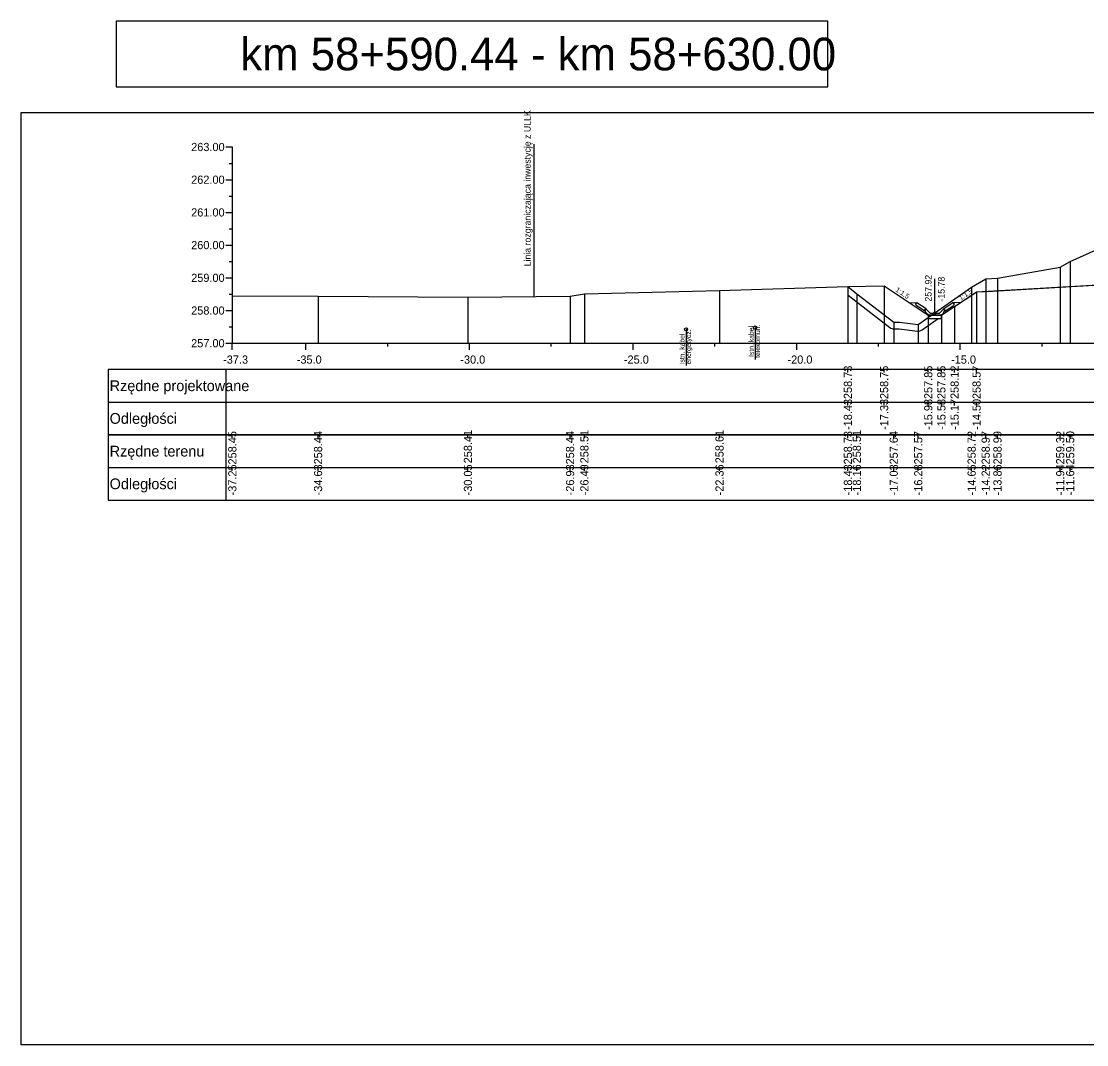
# Model space of a CAD drawing. Extents: x 6516023 to 6560129, y 5513077 to 5529206.
# Drawn here: x 6516634.51 to 6516667.08, y 5514451.16 to 5514482.45 of the extents above; entities that cross this region are included whole.
import ezdxf

# ---------------------------------------------------------------- set-up
doc = ezdxf.new("R2010")
doc.units = 0
for name, color, linetype in [('IR_default', 7, 'Continuous'), ('TOR_PRZEK_P-kable', 7, 'Continuous'), ('TOR_PRZEK_P-odwodnienie', 7, 'Continuous'), ('TOR_PRZEK_P-opisy', 7, 'Continuous'), ('TOR_PRZEK_P-pomoc', 7, 'Continuous'), ('TOR_PRZEK_P-schodkowanie+wymiana', 7, 'Continuous'), ('TOR_PRZEK_P-tabelka istniejace', 7, 'Continuous'), ('TOR_PRZEK_P-tabelka projektowane', 7, 'Continuous'), ('TOR_PRZEK_P-teren istniejacy', 7, 'Continuous'), ('TOR_PRZEK_P-uklad odniesienia', 7, 'Continuous'), ('TOR_PRZEK_P-warstwa ochronna II', 7, 'Continuous'), ('TOR_PS_T-granica PKP-projektowana', 7, 'Continuous'), ('TOR_RAMKI-ramka+tabelka 1', 7, 'Continuous')]:
    doc.layers.add(name, color=color, linetype=linetype)

msp = doc.modelspace()

# ---------------------------------------------------------------- linework, layer by layer
at = {"layer": 'IR_default'}
msp.add_lwpolyline([(6516659.779, 5514474.338), (6516660.886, 5514474.36), (6516662.17, 5514473.503), (6516662.236, 5514473.459), (6516662.601, 5514473.459), (6516662.636, 5514473.459), (6516663.006, 5514473.706), (6516663.041, 5514473.729), (6516663.655, 5514474.139), (6516663.713, 5514474.177), (6516664.211, 5514474.197), (6516669.534, 5514474.51)], dxfattribs=at)
at = {"layer": 'TOR_PRZEK_P-kable'}
for p, q in [((6516654.831, 5514473.031), (6516654.831, 5514471.921)), ((6516656.943, 5514473.086), (6516656.943, 5514472.112))]:
    msp.add_line(p, q, dxfattribs=at)
for centre in [(6516654.831, 5514473.031), (6516656.943, 5514473.086)]:
    msp.add_circle(centre, 0.05, dxfattribs=at)
at = {"layer": 'TOR_PRZEK_P-odwodnienie'}
for p, q in [((6516662.436, 5514473.529), (6516662.436, 5514474.573)), ((6516662.127, 5514473.589), (6516661.866, 5514473.763)), ((6516662.172, 5514473.655), (6516661.891, 5514473.842)), ((6516662.138, 5514473.605), (6516662.127, 5514473.589)), ((6516662.129, 5514473.624), (6516662.176, 5514473.648)), ((6516662.172, 5514473.655), (6516662.163, 5514473.643)), ((6516662.296, 5514473.529), (6516662.176, 5514473.648)), ((6516662.576, 5514473.529), (6516662.696, 5514473.648)), ((6516662.696, 5514473.648), (6516662.744, 5514473.624)), ((6516662.701, 5514473.655), (6516662.981, 5514473.842)), ((6516662.701, 5514473.655), (6516662.709, 5514473.643)), ((6516662.734, 5514473.605), (6516662.745, 5514473.589)), ((6516662.745, 5514473.589), (6516663.006, 5514473.763)), ((6516662.246, 5514473.459), (6516662.626, 5514473.459)), ((6516662.296, 5514473.529), (6516662.576, 5514473.529))]:
    msp.add_line(p, q, dxfattribs=at)
for points in [[(6516661.645, 5514473.854), (6516661.891, 5514473.842)], [(6516661.841, 5514473.815), (6516661.891, 5514473.842)], [(6516661.841, 5514473.815), (6516661.866, 5514473.763)], [(6516662.163, 5514473.643), (6516662.128, 5514473.624)], [(6516662.128, 5514473.624), (6516662.138, 5514473.605)], [(6516662.176, 5514473.529), (6516662.129, 5514473.624)], [(6516662.696, 5514473.529), (6516662.744, 5514473.624)], [(6516662.709, 5514473.643), (6516662.744, 5514473.624)], [(6516662.744, 5514473.624), (6516662.734, 5514473.605)], [(6516663.228, 5514473.854), (6516662.981, 5514473.842)], [(6516663.031, 5514473.815), (6516662.981, 5514473.842)], [(6516663.031, 5514473.815), (6516663.006, 5514473.763)], [(6516662.246, 5514473.459), (6516662.176, 5514473.529)], [(6516662.236, 5514473.459), (6516662.236, 5514473.46), (6516662.236, 5514473.459), (6516662.236, 5514473.459), (6516662.236, 5514473.459), (6516662.237, 5514473.459), (6516662.236, 5514473.459), (6516662.237, 5514473.46)], [(6516662.636, 5514473.459), (6516662.236, 5514473.459), (6516662.236, 5514473.359), (6516662.636, 5514473.359), (6516662.636, 5514473.459)], [(6516662.626, 5514473.459), (6516662.696, 5514473.529)], [(6516662.636, 5514473.459), (6516662.636, 5514473.46), (6516662.636, 5514473.459), (6516662.636, 5514473.459), (6516662.636, 5514473.459), (6516662.637, 5514473.459), (6516662.636, 5514473.459), (6516662.637, 5514473.46)]]:
    msp.add_lwpolyline(points, dxfattribs=at)
msp.add_circle((6516662.436, 5514473.529), 0.035, dxfattribs=at)
at = {"layer": 'TOR_PRZEK_P-pomoc'}
msp.add_lwpolyline([(6516659.167, 5514482.449), (6516637.417, 5514482.449), (6516637.417, 5514480.449), (6516659.167, 5514480.449)], close=True, dxfattribs=at)
at = {"layer": 'TOR_PRZEK_P-schodkowanie+wymiana'}
msp.add_line((6516659.931, 5514473.961), (6516661.058, 5514473.088), dxfattribs=at)
for points in [[(6516659.779, 5514474.082), (6516659.929, 5514473.963)], [(6516662.044, 5514473.014), (6516662.536, 5514473.359)], [(6516661.184, 5514473.046), (6516661.343, 5514473.049), (6516661.904, 5514472.979)]]:
    msp.add_lwpolyline(points, dxfattribs=at)
for centre, start, end in [((6516660.053, 5514474.119), 231.4243, 232.2361), ((6516661.18, 5514473.246), 232.2361, 271.054), ((6516661.929, 5514473.177), 262.8903, 305.0877)]:
    msp.add_arc(centre, 0.2, start, end, dxfattribs=at)
at = {"layer": 'TOR_PRZEK_P-tabelka istniejace'}
for p, q in [((6516637.163, 5514469.806), (6516637.163, 5514467.806)), ((6516640.763, 5514469.806), (6516640.763, 5514467.806)), ((6516640.963, 5514469.706), (6516640.963, 5514469.806)), ((6516643.584, 5514469.706), (6516643.584, 5514469.806)), ((6516648.165, 5514469.706), (6516648.165, 5514469.806)), ((6516651.286, 5514469.706), (6516651.286, 5514469.806)), ((6516651.724, 5514469.706), (6516651.724, 5514469.806)), ((6516655.854, 5514469.706), (6516655.854, 5514469.806)), ((6516659.779, 5514469.706), (6516659.779, 5514469.806)), ((6516660.053, 5514469.706), (6516660.053, 5514469.806)), ((6516661.18, 5514469.706), (6516661.18, 5514469.806)), ((6516661.929, 5514469.706), (6516661.929, 5514469.806)), ((6516663.561, 5514469.706), (6516663.561, 5514469.806)), ((6516663.99, 5514469.706), (6516663.99, 5514469.806)), ((6516664.351, 5514469.706), (6516664.351, 5514469.806)), ((6516666.269, 5514469.706), (6516666.269, 5514469.806)), ((6516666.573, 5514469.706), (6516666.573, 5514469.806)), ((6516637.163, 5514468.806), (6516720.963, 5514468.806)), ((6516640.963, 5514468.706), (6516640.963, 5514468.806)), ((6516643.584, 5514468.706), (6516643.584, 5514468.806)), ((6516648.165, 5514468.706), (6516648.165, 5514468.806)), ((6516651.286, 5514468.706), (6516651.286, 5514468.806)), ((6516651.724, 5514468.706), (6516651.724, 5514468.806)), ((6516655.854, 5514468.706), (6516655.854, 5514468.806)), ((6516659.779, 5514468.706), (6516659.779, 5514468.806)), ((6516660.053, 5514468.706), (6516660.053, 5514468.806)), ((6516661.18, 5514468.706), (6516661.18, 5514468.806)), ((6516661.929, 5514468.706), (6516661.929, 5514468.806)), ((6516663.561, 5514468.706), (6516663.561, 5514468.806)), ((6516663.99, 5514468.706), (6516663.99, 5514468.806)), ((6516664.351, 5514468.706), (6516664.351, 5514468.806)), ((6516666.269, 5514468.706), (6516666.269, 5514468.806)), ((6516666.573, 5514468.706), (6516666.573, 5514468.806))]:
    msp.add_line(p, q, dxfattribs=at)
for points in [[(6516666.269, 5514474.93), (6516666.269, 5514472.806), (6516666.269, 5514472.676), (6516666.269, 5514472.606)], [(6516666.573, 5514475.104), (6516666.573, 5514472.806), (6516666.573, 5514472.676), (6516666.573, 5514472.606)], [(6516663.99, 5514474.575), (6516663.99, 5514472.806), (6516663.99, 5514472.676), (6516663.99, 5514472.606)], [(6516664.351, 5514474.593), (6516664.351, 5514472.806), (6516664.351, 5514472.676), (6516664.351, 5514472.606)], [(6516659.779, 5514474.338), (6516659.779, 5514472.806), (6516659.779, 5514472.676), (6516659.779, 5514472.606)], [(6516663.561, 5514474.323), (6516663.561, 5514472.806), (6516663.561, 5514472.676), (6516663.561, 5514472.606)], [(6516640.963, 5514474.052), (6516640.963, 5514472.806), (6516640.963, 5514472.676), (6516640.963, 5514472.606)], [(6516643.584, 5514474.045), (6516643.584, 5514472.806), (6516643.584, 5514472.676), (6516643.584, 5514472.606)], [(6516648.165, 5514474.014), (6516648.165, 5514472.806), (6516648.165, 5514472.676), (6516648.165, 5514472.606)], [(6516651.286, 5514474.048), (6516651.286, 5514472.806), (6516651.286, 5514472.676), (6516651.286, 5514472.606)], [(6516651.724, 5514474.118), (6516651.724, 5514472.806), (6516651.724, 5514472.676), (6516651.724, 5514472.606)], [(6516655.854, 5514474.218), (6516655.854, 5514472.806), (6516655.854, 5514472.676), (6516655.854, 5514472.606)], [(6516660.053, 5514474.119), (6516660.053, 5514472.806), (6516660.053, 5514472.676), (6516660.053, 5514472.606)], [(6516661.18, 5514473.246), (6516661.18, 5514472.806), (6516661.18, 5514472.676), (6516661.18, 5514472.606)], [(6516661.929, 5514473.177), (6516661.929, 5514472.806), (6516661.929, 5514472.676), (6516661.929, 5514472.606)]]:
    msp.add_lwpolyline(points, dxfattribs=at)
msp.add_lwpolyline([(6516637.163, 5514469.806), (6516637.163, 5514467.806), (6516720.963, 5514467.806), (6516720.963, 5514469.806)], close=True, dxfattribs=at)
at = {"layer": 'TOR_PRZEK_P-tabelka projektowane'}
for p, q in [((6516637.163, 5514471.806), (6516637.163, 5514469.806)), ((6516640.763, 5514471.806), (6516640.763, 5514469.806)), ((6516659.779, 5514471.706), (6516659.779, 5514471.806)), ((6516660.886, 5514471.706), (6516660.886, 5514471.806)), ((6516662.236, 5514471.706), (6516662.236, 5514471.806)), ((6516662.636, 5514471.706), (6516662.636, 5514471.806)), ((6516663.041, 5514471.706), (6516663.041, 5514471.806)), ((6516663.713, 5514471.706), (6516663.713, 5514471.806)), ((6516637.163, 5514470.806), (6516720.963, 5514470.806)), ((6516659.779, 5514470.706), (6516659.779, 5514470.806)), ((6516660.886, 5514470.706), (6516660.886, 5514470.806)), ((6516662.236, 5514470.706), (6516662.236, 5514470.806)), ((6516662.636, 5514470.706), (6516662.636, 5514470.806)), ((6516663.041, 5514470.706), (6516663.041, 5514470.806)), ((6516663.713, 5514470.706), (6516663.713, 5514470.806))]:
    msp.add_line(p, q, dxfattribs=at)
for points in [[(6516659.779, 5514474.338), (6516659.779, 5514472.806), (6516659.779, 5514472.676), (6516659.779, 5514472.606)], [(6516660.886, 5514474.36), (6516660.886, 5514472.806), (6516660.886, 5514472.676), (6516660.886, 5514472.606)], [(6516663.713, 5514474.177), (6516663.713, 5514472.806), (6516663.713, 5514472.676), (6516663.713, 5514472.606)], [(6516663.041, 5514473.729), (6516663.041, 5514472.806), (6516663.041, 5514472.676), (6516663.041, 5514472.606)], [(6516662.236, 5514473.459), (6516662.236, 5514472.806), (6516662.236, 5514472.676), (6516662.236, 5514472.606)], [(6516662.636, 5514473.459), (6516662.636, 5514472.806), (6516662.636, 5514472.676), (6516662.636, 5514472.606)]]:
    msp.add_lwpolyline(points, dxfattribs=at)
msp.add_lwpolyline([(6516637.163, 5514471.806), (6516637.163, 5514469.806), (6516720.963, 5514469.806), (6516720.963, 5514471.806)], close=True, dxfattribs=at)
at = {"layer": 'TOR_PRZEK_P-teren istniejacy'}
msp.add_lwpolyline([(6516640.963, 5514474.052), (6516643.584, 5514474.045), (6516648.165, 5514474.014), (6516651.286, 5514474.048), (6516651.724, 5514474.118), (6516655.854, 5514474.218), (6516659.779, 5514474.338), (6516660.053, 5514474.119), (6516661.18, 5514473.246), (6516661.353, 5514473.249), (6516661.929, 5514473.177), (6516663.561, 5514474.323), (6516663.99, 5514474.575), (6516664.351, 5514474.593), (6516666.269, 5514474.93), (6516666.573, 5514475.104), (6516667.46, 5514475.506)], dxfattribs=at)
at = {"layer": 'TOR_PRZEK_P-uklad odniesienia'}
for p, q in [((6516640.763, 5514478.606), (6516640.963, 5514478.606)), ((6516640.963, 5514478.606), (6516640.963, 5514472.606)), ((6516640.863, 5514478.106), (6516640.963, 5514478.106)), ((6516640.763, 5514477.606), (6516640.963, 5514477.606)), ((6516640.863, 5514477.106), (6516640.963, 5514477.106)), ((6516640.763, 5514476.606), (6516640.963, 5514476.606)), ((6516640.863, 5514476.106), (6516640.963, 5514476.106)), ((6516640.763, 5514475.606), (6516640.963, 5514475.606)), ((6516640.863, 5514475.106), (6516640.963, 5514475.106)), ((6516640.763, 5514474.606), (6516640.963, 5514474.606)), ((6516640.863, 5514474.106), (6516640.963, 5514474.106)), ((6516640.763, 5514473.606), (6516640.963, 5514473.606)), ((6516640.863, 5514473.106), (6516640.963, 5514473.106)), ((6516640.763, 5514472.606), (6516640.963, 5514472.606)), ((6516640.963, 5514472.606), (6516720.963, 5514472.606)), ((6516640.963, 5514472.506), (6516640.963, 5514472.606)), ((6516640.963, 5514472.406), (6516640.963, 5514472.606)), ((6516643.213, 5514472.406), (6516643.213, 5514472.606)), ((6516645.713, 5514472.506), (6516645.713, 5514472.606)), ((6516648.213, 5514472.406), (6516648.213, 5514472.606)), ((6516650.713, 5514472.506), (6516650.713, 5514472.606)), ((6516653.213, 5514472.406), (6516653.213, 5514472.606)), ((6516655.713, 5514472.506), (6516655.713, 5514472.606)), ((6516658.213, 5514472.406), (6516658.213, 5514472.606)), ((6516660.713, 5514472.506), (6516660.713, 5514472.606)), ((6516663.213, 5514472.406), (6516663.213, 5514472.606)), ((6516665.713, 5514472.506), (6516665.713, 5514472.606))]:
    msp.add_line(p, q, dxfattribs=at)
at = {"layer": 'TOR_PRZEK_P-warstwa ochronna II'}
msp.add_lwpolyline([(6516659.779, 5514474.338), (6516660.886, 5514474.36), (6516662.236, 5514473.459), (6516662.636, 5514473.459), (6516663.041, 5514473.729), (6516663.713, 5514474.177), (6516669.534, 5514474.51), (6516670.013, 5514474.829), (6516670.591, 5514474.852), (6516678.963, 5514475.187), (6516680.238, 5514475.238), (6516681.513, 5514475.188), (6516690.857, 5514474.814), (6516691.377, 5514474.793), (6516691.856, 5514474.474), (6516693.677, 5514474.301), (6516694.71, 5514473.612), (6516695.19, 5514473.292), (6516695.59, 5514473.292), (6516696.595, 5514473.962)], dxfattribs=at)
at = {"layer": 'TOR_PS_T-granica PKP-projektowana'}
msp.add_line((6516650.194, 5514474.037), (6516650.194, 5514478.694), dxfattribs=at)
at = {"layer": 'TOR_RAMKI-ramka+tabelka 1'}
msp.add_lwpolyline([(6516634.513, 5514479.656), (6516882.013, 5514479.656), (6516882.013, 5514451.156), (6516634.513, 5514451.156)], close=True, dxfattribs=at)

# ---------------------------------------------------------------- texts
at = {"layer": 'TOR_PRZEK_P-kable'}
for s, height, p in [('energetycz.', 0.14999, (6516654.98, 5514471.957)), ('Istn. kabel', 0.14999, (6516656.898, 5514472.188)), ('telekomun.', 0.15, (6516657.093, 5514472.16)), ('Istn. kabel', 0.14999, (6516654.786, 5514471.957))]:
    msp.add_text(s, height=height, rotation=90.0511, dxfattribs=at).set_placement(p)
at = {"layer": 'TOR_PRZEK_P-odwodnienie'}
for s, p in [('257.92', (6516662.336, 5514473.879)), ('-15.78', (6516662.736, 5514473.879))]:
    msp.add_text(s, height=0.2, rotation=90, dxfattribs=at).set_placement(p)
at = {"layer": 'TOR_PRZEK_P-opisy'}
for rotation, p in [(325.9299, (6516661.218, 5514474.209)), (34.0701, (6516663.232, 5514473.906))]:
    msp.add_text('1:1,5', height=0.15, rotation=rotation, dxfattribs=at).set_placement(p)
at = {"layer": 'TOR_PRZEK_P-pomoc'}
msp.add_text('km 58+590.44 - km 58+630.00', height=1, dxfattribs=at).set_placement((6516641.206, 5514480.949))
at = {"layer": 'TOR_PRZEK_P-tabelka istniejace'}
for s, p in [('258.45', (6516641.088, 5514468.897)), ('258.44', (6516643.709, 5514468.899)), ('258.41', (6516648.29, 5514468.933)), ('258.44', (6516651.411, 5514468.899)), ('258.51', (6516651.849, 5514468.933)), ('258.61', (6516655.979, 5514468.933)), ('258.73', (6516659.904, 5514468.898)), ('258.51', (6516660.178, 5514468.933)), ('257.64', (6516661.305, 5514468.899)), ('257.57', (6516662.054, 5514468.898)), ('258.72', (6516663.686, 5514468.9)), ('258.97', (6516664.115, 5514468.898)), ('258.99', (6516664.476, 5514468.898)), ('259.32', (6516666.394, 5514468.9)), ('259.50', (6516666.698, 5514468.898)), ('-37.25', (6516641.088, 5514467.953)), ('-34.63', (6516643.709, 5514467.954)), ('-30.05', (6516648.29, 5514467.953)), ('-26.93', (6516651.411, 5514467.954)), ('-26.49', (6516651.849, 5514467.955)), ('-22.36', (6516655.979, 5514467.954)), ('-18.43', (6516659.904, 5514467.954)), ('-18.16', (6516660.178, 5514467.954)), ('-17.03', (6516661.305, 5514467.954)), ('-16.28', (6516662.054, 5514467.954)), ('-14.65', (6516663.686, 5514467.953)), ('-14.22', (6516664.115, 5514467.956)), ('-13.86', (6516664.476, 5514467.954)), ('-11.94', (6516666.394, 5514467.955)), ('-11.64', (6516666.698, 5514467.955))]:
    msp.add_text(s, height=0.25, rotation=90, dxfattribs=at).set_placement(p)
for s, p in [('Rzędne terenu', (6516637.213, 5514469.141)), ('Odległości', (6516637.213, 5514468.141))]:
    msp.add_text(s, height=0.33, dxfattribs=at).set_placement(p)
at = {"layer": 'TOR_PRZEK_P-tabelka projektowane'}
for s, p in [('258.73', (6516659.904, 5514470.898)), ('258.75', (6516661.011, 5514470.897)), ('257.85', (6516662.361, 5514470.897)), ('257.85', (6516662.761, 5514470.897)), ('258.12', (6516663.166, 5514470.9)), ('258.57', (6516663.838, 5514470.898)), ('-18.43', (6516659.904, 5514469.954)), ('-17.33', (6516661.011, 5514469.954)), ('-15.98', (6516662.361, 5514469.954)), ('-15.58', (6516662.761, 5514469.954)), ('-15.17', (6516663.166, 5514469.955)), ('-14.50', (6516663.838, 5514469.955))]:
    msp.add_text(s, height=0.25, rotation=90, dxfattribs=at).set_placement(p)
for s, p in [('Rzędne projektowane', (6516637.213, 5514471.141)), ('Odległości', (6516637.213, 5514470.141))]:
    msp.add_text(s, height=0.33, dxfattribs=at).set_placement(p)
at = {"layer": 'TOR_PRZEK_P-uklad odniesienia'}
for s, height, p in [('263.00', 0.25, (6516639.705, 5514478.481)), ('262.00', 0.25, (6516639.705, 5514477.481)), ('261.00', 0.25, (6516639.705, 5514476.481)), ('260.00', 0.25, (6516639.705, 5514475.481)), ('259.00', 0.25, (6516639.705, 5514474.481)), ('258.00', 0.25, (6516639.705, 5514473.481)), ('257.00', 0.25, (6516639.705, 5514472.481)), ('-', 0.0001, (6516640.963, 5514472.606)), ('-37.3', 0.25, (6516640.682, 5514471.981)), ('-35.0', 0.25, (6516642.932, 5514471.981)), ('-30.0', 0.25, (6516647.932, 5514471.981)), ('-25.0', 0.25, (6516652.932, 5514471.981)), ('-20.0', 0.25, (6516657.932, 5514471.981)), ('-15.0', 0.25, (6516662.932, 5514471.981))]:
    msp.add_text(s, height=height, dxfattribs=at).set_placement(p)
at = {"layer": 'TOR_PS_T-granica PKP-projektowana'}
msp.add_text('Linia rozgraniczająca inwestycję z ULLK', height=0.2, rotation=90.0511, dxfattribs=at).set_placement((6516650.084, 5514474.958))

doc.saveas('drawing.dxf')
